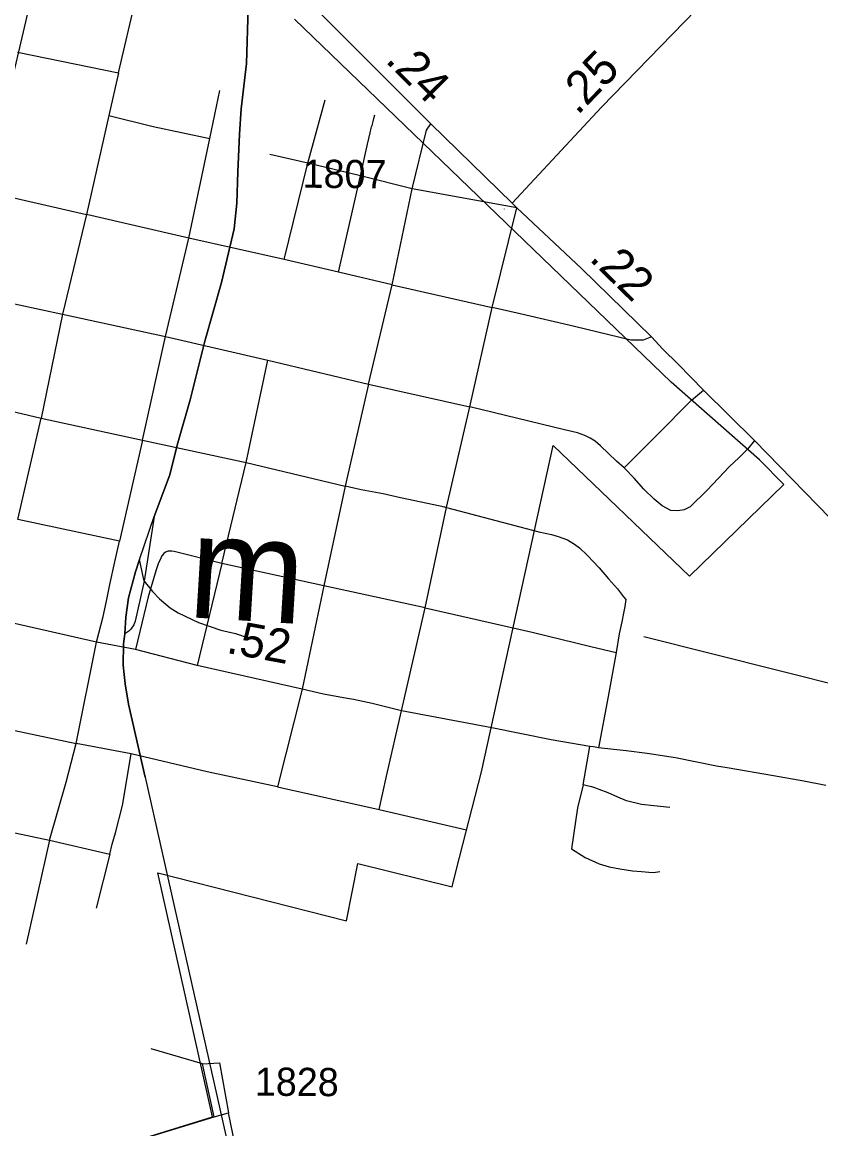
# Model space of a CAD drawing. Extents: x 2290615 to 2522933, y 819489 to 1012715.
# Drawn here: x 2466399 to 2469940, y 866618 to 871525 of the extents above; entities that cross this region are included whole.
import ezdxf

# ---------------------------------------------------------------- set-up
doc = ezdxf.new("R2010")
doc.units = 0
for name, color, linetype in [('Exist Boundary Political City Limit New', 7, 'Continuous'), ('Exist Boundary Political City Limit Old', 7, 'Continuous'), ('Exist Hydrographic Misc Water Feature', 7, 'Continuous'), ('Exist Road Non-System Type 51', 7, 'Continuous'), ('Exist Road Primary NC Attributed', 7, 'Continuous'), ('Exist Road Primary NC Mileage Hundredths English Label', 7, 'Continuous'), ('Exist Road Primary US Divided Attributed', 7, 'Continuous'), ('Exist Road Secondary Mileage Hundredths English Label', 7, 'Continuous'), ('Exist Road Secondary Type 51 Attributed', 7, 'Continuous'), ('Exist Road Secondary Type 51 Number Label', 7, 'Continuous'), ('Exist Survey Geodetic Marker CELL', 7, 'Continuous'), ('Exist Utilities Electrical Transmission Line', 7, 'Continuous'), ('Map Preparation Boundary City Limit Buffer Line', 7, 'Continuous')]:
    doc.layers.add(name, color=color, linetype=linetype)

msp = doc.modelspace()

# ---------------------------------------------------------------- linework, layer by layer
at = {"layer": 'Exist Boundary Political City Limit New'}
for p, q in [((2469275.7, 869928.7), (2467606.7, 871538.5)), ((2469667.9, 869584.5), (2469275.7, 869928.7)), ((2468436, 868201.2), (2468753.5, 869648.5)), ((2468324.2, 867768.9), (2468436, 868201.2)), ((2467242.3, 866671.5), (2467001.1, 867752.6)), ((2466736.9, 866514.3), (2467242.3, 866671.5))]:
    msp.add_line(p, q, dxfattribs=at)
for points in [[(2468753.5, 869648.5), (2469357, 869068.3), (2469775.5, 869474.7), (2469667.9, 869584.5)], [(2467001.1, 867752.6), (2467837.5, 867539.5), (2467887.2, 867793.7), (2468305.4, 867690.6), (2468324.2, 867768.9)]]:
    msp.add_lwpolyline(points, dxfattribs=at)
at = {"layer": 'Exist Boundary Political City Limit Old'}
for p, q in [((2469275.7, 869928.7), (2467606.7, 871538.5)), ((2469667.9, 869584.5), (2469275.7, 869928.7)), ((2468436, 868201.2), (2468753.5, 869648.5)), ((2468324.2, 867768.9), (2468436, 868201.2)), ((2467242.3, 866671.5), (2467001.1, 867752.6)), ((2466736.9, 866514.3), (2467242.3, 866671.5))]:
    msp.add_line(p, q, dxfattribs=at)
for points in [[(2468753.5, 869648.5), (2469357, 869068.3), (2469775.5, 869474.7), (2469667.9, 869584.5)], [(2467001.1, 867752.6), (2467837.5, 867539.5), (2467887.2, 867793.7), (2468305.4, 867690.6), (2468324.2, 867768.9)]]:
    msp.add_lwpolyline(points, dxfattribs=at)
at = {"layer": 'Exist Hydrographic Misc Water Feature'}
msp.add_lwpolyline([(2469155, 868800.6), (2470661.1, 868422.1), (2471043.9, 868447.7), (2471144, 868481.2), (2471191.9, 868565.3), (2471170, 868915.7), (2471145, 868940.9), (2471080, 869355.1), (2471212, 870483.4), (2471429, 870961.8), (2471657, 871332.1), (2471739.8, 871375), (2472662, 871553.8), (2473051, 871704.3), (2473182, 871831.1), (2473231, 871915.2), (2473355, 871966.2)], dxfattribs=at)
at = {"layer": 'Exist Road Non-System Type 51'}
for p, q in [((2466826.3, 871300.4), (2467034.4, 872194)), ((2466377.6, 871392.4), (2466443.7, 871378.9)), ((2466443.7, 871378.9), (2466826.3, 871300.4)), ((2466826.3, 871300.4), (2466783.5, 871110.9)), ((2467231.1, 871009.8), (2467275.5, 871221.7)), ((2467666.1, 870900.4), (2467742.8, 871181.1)), ((2466783.5, 871110.9), (2466684.1, 870671.7)), ((2467138.5, 870568.1), (2467231.1, 871009.8)), ((2467666.1, 870900.4), (2467496.8, 870938.2)), ((2467561.2, 870472.8), (2467666.1, 870900.4)), ((2467898.9, 870843.5), (2467666.1, 870900.4)), ((2467802, 870416.7), (2467898.9, 870843.5)), ((2468127.6, 870785.4), (2467898.9, 870843.5)), ((2468039, 870360.8), (2468127.6, 870785.4)), ((2468592, 870701.8), (2468127.6, 870785.4)), ((2466304.7, 870759.9), (2466684.1, 870671.7)), ((2468483.4, 870260.5), (2468592, 870701.8)), ((2468537.8, 870696.5), (2468538, 870697.9)), ((2466684.1, 870671.7), (2466577.2, 870230.4)), ((2467138.5, 870568.1), (2466684.1, 870671.7)), ((2467035, 870131.8), (2467138.5, 870568.1)), ((2467561.2, 870472.8), (2467138.5, 870568.1)), ((2467802, 870416.7), (2467561.2, 870472.8)), ((2468039, 870360.8), (2467802, 870416.7)), ((2467934, 869919.7), (2468039, 870360.8)), ((2468039, 870360.8), (2468483.4, 870260.5)), ((2466202.2, 870311.7), (2466577.2, 870230.4)), ((2468383.4, 869819.4), (2468483.4, 870260.5)), ((2466577.2, 870230.4), (2466483.7, 869769)), ((2466577.2, 870230.4), (2467035, 870131.8)), ((2466933.1, 869672.1), (2467035, 870131.8)), ((2467035, 870131.8), (2467487.7, 870026.5)), ((2467392.7, 869572), (2467487.7, 870026.5)), ((2467487.7, 870026.5), (2467934, 869919.7)), ((2467934, 869919.7), (2467830.4, 869468.3)), ((2467934, 869919.7), (2468383.4, 869819.4)), ((2466104, 869859.7), (2466483.7, 869769)), ((2469646.3, 869670), (2469419.1, 869892.9)), ((2468279.8, 869373.1), (2468383.4, 869819.4)), ((2466380.1, 869319.4), (2466483.7, 869769)), ((2466483.7, 869769), (2466933.1, 869672.1)), ((2466933.1, 869672.1), (2466831.2, 869224.1)), ((2466933.1, 869672.1), (2467392.7, 869572)), ((2467284.1, 869124), (2467392.7, 869572)), ((2467392.7, 869572), (2467830.4, 869468.3)), ((2467830.4, 869468.3), (2467736.8, 869025.4)), ((2468186.2, 868928.4), (2468279.8, 869373.1)), ((2466831.2, 869224.1), (2466380.1, 869319.4)), ((2467284.1, 869124), (2467175.5, 868672.6)), ((2467736.8, 869025.4), (2467284.1, 869124)), ((2468186.2, 868928.4), (2467736.8, 869025.4)), ((2466180.7, 868422.8), (2466638.5, 868325.9)), ((2466882.1, 868280.8), (2466638.5, 868325.9)), ((2468886.6, 868143.1), (2468916.4, 868313.6)), ((2467530.6, 868134.2), (2467981.3, 868034.1)), ((2467530.6, 868134.2), (2467981.3, 868034.1)), ((2467981.3, 868034.1), (2468368.3, 867944.1)), ((2467981.3, 868034.1), (2468368.3, 867944.1)), ((2466077.2, 867991.5), (2466520.2, 867898.5)), ((2466077.2, 867991.5), (2466520.2, 867898.5)), ((2466520.2, 867898.5), (2466417.1, 867436.6)), ((2466520.2, 867898.5), (2466417.1, 867436.6)), ((2466520.2, 867898.5), (2466787.4, 867835.9)), ((2466520.2, 867898.5), (2466787.4, 867835.9)), ((2466787.4, 867835.9), (2466727.4, 867596.8)), ((2466787.4, 867835.9), (2466727.4, 867596.8)), ((2467198.6, 866906.6), (2466971.6, 866972.8)), ((2467198.6, 866906.6), (2466971.6, 866972.8)), ((2467250.5, 866671.4), (2467198.6, 866906.6)), ((2467250.5, 866671.4), (2467198.6, 866906.6)), ((2467250.5, 866671.4), (2467314.2, 866688.4)), ((2467250.5, 866671.4), (2467314.2, 866688.4))]:
    msp.add_line(p, q, dxfattribs=at)
for points in [[(2466783.5, 871110.9), (2466980, 871063.1), (2467231.1, 871009.8)], [(2467898.9, 870843.5), (2467929.5, 870984.6), (2467941.5, 871035.1), (2467946.6, 871055.3), (2467948.4, 871061.4), (2467950.2, 871067.5), (2467955.5, 871084.6), (2467958.8, 871098), (2467963, 871114.7)], [(2468127.6, 870785.4), (2468191, 871046.2), (2468211.1, 871074.6)], [(2469188.6, 870129.2), (2469151.8, 870114.7), (2469097.3, 870114.7), (2468847.6, 870175.2), (2468607, 870232.1), (2468483.4, 870260.5)], [(2469068.3, 869548.6), (2469213.1, 869693.4), (2469367, 869848.6), (2469419.1, 869892.9)], [(2469068.3, 869548.6), (2469033.2, 869578.7), (2468963.1, 869647.2), (2468939.1, 869667.8), (2468916.8, 869680.1), (2468893.4, 869692.3), (2468861.1, 869704), (2468802.7, 869717.4), (2468383.4, 869819.4)], [(2469646.3, 869670), (2469614.1, 869631.7), (2469599.6, 869617.1), (2469576.2, 869593.7), (2469534.4, 869555.3), (2469435.8, 869449.9), (2469360.7, 869376.4), (2469333.9, 869363), (2469305.5, 869358), (2469275.5, 869359.7), (2469237, 869379.7), (2469200.3, 869409.8), (2469155.2, 869455), (2469111.7, 869503.4), (2469068.3, 869548.6)], [(2470809.4, 867983.3), (2470826.8, 868019.7), (2470840.5, 868047.9), (2470865.8, 868084.3), (2470915, 868139), (2470958.4, 868189.8), (2470975.8, 868219.9), (2470989.8, 868243.2), (2470994.7, 868264.2), (2470995, 868270), (2470992.7, 868275.9), (2470983.7, 868287.8), (2470962.6, 868315), (2470928.8, 868353.6), (2469646.3, 869670)], [(2468264.4, 869377.2), (2468279.8, 869373.1), (2468076, 869416.5), (2467999.1, 869433.2), (2467902.2, 869451.6), (2467830.4, 869468.3)], [(2468279.8, 869373.1), (2468688.9, 869264.5), (2468745.6, 869252.8), (2468776, 869244), (2468816.8, 869229.7), (2468847.6, 869210.9), (2468870.5, 869193.8), (2468903.9, 869161.2), (2468956.4, 869105.3), (2468998.6, 869057), (2469038.4, 869012.6), (2469065.1, 868977.5), (2469075.7, 868965.4), (2469070.8, 868934.2), (2469065.6, 868903.9), (2469058.3, 868865.6), (2469045.2, 868812.9), (2469032.8, 868729.6)], [(2466638.5, 868325.9), (2466728.7, 868776.1), (2466757.6, 868889.8), (2466772.7, 868958.3), (2466787.7, 869031.9), (2466809.4, 869132.2), (2466831.2, 869224.1)], [(2467284.1, 869124), (2467072.2, 869178.3), (2467062.1, 869179.9), (2467045.9, 869179.3), (2467034.1, 869174.8), (2467026.4, 869168.4), (2467018.8, 869158.1), (2467013.2, 869147.9), (2467002.2, 869123.4), (2466993.3, 869097), (2466957.9, 868977.5), (2466901.3, 868743.1)], [(2467736.8, 869025.4), (2467639.9, 868567.3), (2467530.6, 868134.2)], [(2467981.3, 868034.1), (2468014.8, 868182), (2468081, 868472), (2468186.2, 868928.4)], [(2468186.2, 868928.4), (2468660.6, 868820.8), (2468919.7, 868756.9), (2469032.8, 868729.6)], [(2469032.8, 868729.6), (2468996.3, 868534.3), (2468953.4, 868308)], [(2466520.2, 867898.5), (2466593.9, 868155.4), (2466638.5, 868325.9)], [(2466787.4, 867835.9), (2466797.5, 867880.2), (2466812.3, 867931), (2466843.4, 868052.3), (2466882.1, 868280.8)], [(2467530.6, 868134.2), (2467218.6, 868201.4), (2466882.1, 868280.8)], [(2468886.6, 868143.1), (2468860.3, 868040.6), (2468835, 867859.5)], [(2469270.3, 868043.1), (2469199.3, 868049.9), (2469145.2, 868056.7), (2469077.6, 868071.9), (2469040.4, 868088.8), (2468996.4, 868107.4), (2468957.4, 868122.4), (2468941.9, 868128), (2468924.7, 868133.7), (2468909.5, 868137.9), (2468886.6, 868143.1)], [(2468835, 867859.5), (2468895, 867821.5), (2468957.5, 867792.7), (2469001.5, 867779.2), (2469048.8, 867770.7), (2469104.6, 867762.3), (2469145.2, 867758.9), (2469177.3, 867755.5), (2469197.6, 867753.8), (2469226.4, 867758.9)], [(2467198.6, 866906.6), (2467274.6, 866909.7), (2467314.2, 866688.4)], [(2465362.8, 866140.3), (2465599.6, 866203.1), (2465958.7, 866298.8), (2466219.2, 866372.5), (2466719, 866508.8), (2467250.5, 866671.4)]]:
    msp.add_lwpolyline(points, dxfattribs=at)
at = {"layer": 'Exist Road Primary NC Attributed'}
msp.add_lwpolyline([(2469962.4, 868140), (2469865.1, 868159.2), (2469730, 868182.7), (2469524.5, 868218.7), (2469477.7, 868225.9), (2469295.1, 868263.2), (2469170.2, 868282.4), (2469076.3, 868294.5), (2468953.4, 868308), (2468932.3, 868311.2), (2468916.4, 868313.6), (2468744.9, 868342.1), (2468480.7, 868396.1), (2468081, 868472), (2467951.3, 868504.4), (2467868.6, 868521), (2467824.2, 868529.2), (2467735.5, 868545.6), (2467639.9, 868567.3), (2467175.5, 868672.6), (2466901.3, 868743.1), (2466728.7, 868776.1), (2465908.5, 868962.2), (2465821.6, 868985.9)], dxfattribs=at)
at = {"layer": 'Exist Road Primary US Divided Attributed'}
msp.add_lwpolyline([(2466223.9, 870776.5), (2466254, 870828.9), (2466329.1, 871160.1), (2466425.8, 871571.1), (2466479.5, 871826.7), (2466548.8, 872120.6), (2466574.8, 872356)], dxfattribs=at)
at = {"layer": 'Exist Road Secondary Type 51 Attributed'}
for points in [[(2466574.8, 872356), (2466916.4, 872239.3), (2467034.4, 872194), (2467060, 872179.5), (2467075.6, 872170.6), (2467090.8, 872160.6), (2467130.9, 872130.1), (2467180.3, 872083.7), (2467278.3, 871993.4), (2467413.1, 871860.8), (2467527.8, 871757.1), (2467631.4, 871650.2), (2467678.1, 871606.8), (2467898.7, 871386), (2468032.3, 871253.4), (2468211.1, 871074.6), (2468570.9, 870722.5)], [(2468570.9, 870722.5), (2468968.1, 871147.7), (2469492.6, 871689.4)], [(2468570.9, 870722.5), (2468592, 870701.8), (2468879, 870432.3), (2469188.6, 870129.2), (2469238.7, 870075.7), (2469307.8, 870008.8), (2469419.1, 869892.9)], [(2467545.1, 865762.2), (2467500.2, 865941.5), (2467474.2, 866063.1), (2467443.9, 866206.6), (2467401.6, 866351.9), (2467342.4, 866552.8), (2467314.2, 866688.4)]]:
    msp.add_lwpolyline(points, dxfattribs=at)
at = {"layer": 'Exist Utilities Electrical Transmission Line'}
for p, q in [((2466919, 869142), (2466983.6, 869333.8)), ((2466983.6, 869333.8), (2466940.5, 869046.1)), ((2466940.5, 869046.1), (2466919, 869142))]:
    msp.add_line(p, q, dxfattribs=at)
for points in [[(2466983.6, 869333.8), (2467053.3, 869518.4), (2467085.9, 869649.8), (2467143.8, 869850.3), (2467209.2, 870111.1), (2467282.6, 870370.3), (2467338.9, 870608.8), (2467350.2, 870723.3), (2467354.6, 870861.6), (2467361.8, 871028), (2467369.2, 871140.4), (2467393, 871341.5), (2467400.9, 871588), (2467420.6, 871792.9), (2467429.9, 872005.4), (2467446, 872296.3), (2467436.7, 872611.6), (2467403.2, 872804.9), (2467381.4, 872898), (2467359.3, 872947.2), (2467323.8, 873033.8), (2467224.7, 873200.4)], [(2467400.9, 871588), (2467393, 871341.5), (2467369.2, 871140.4), (2467361.8, 871028), (2467354.6, 870861.6), (2467350.2, 870723.3), (2467338.9, 870608.8), (2467282.6, 870370.3), (2467209.2, 870111.1), (2467143.8, 869850.3), (2467085.9, 869649.8), (2467053.3, 869518.4), (2466983.6, 869333.8)], [(2466919, 869142), (2466900.8, 869087.9), (2466870.3, 868972.1), (2466858, 868886.2), (2466853.8, 868812.4), (2466847.6, 868768.3), (2466847.2, 868674.4), (2466855, 868591.7), (2466870.8, 868500.2), (2466944.2, 868177.1), (2467673.1, 864940.5), (2467669, 864938.4), (2468279.6, 862184.3), (2468285.6, 862188.4), (2469155, 858260.4)], [(2466853.8, 868812.4), (2466858, 868886.2), (2466870.3, 868972.1), (2466900.8, 869087.9), (2466919, 869142)], [(2466940.5, 869046.1), (2466909.9, 868914.1), (2466899.7, 868869.7), (2466894.4, 868853.4), (2466881.2, 868832.9), (2466871.5, 868824.5), (2466853.8, 868812.4)], [(2466940.5, 869046.1), (2466976.4, 869000.9), (2467007.7, 868968.2), (2467055.4, 868928.1), (2467090.4, 868905.5), (2467180.1, 868863.1), (2467279.6, 868829.2), (2467344.3, 868813.8), (2467405.1, 868794.3), (2467443.7, 868790.5)], [(2466944.2, 868177.1), (2466870.8, 868500.2), (2466855, 868591.7), (2466847.2, 868674.4), (2466847.6, 868768.3), (2466853.8, 868812.4)]]:
    msp.add_lwpolyline(points, dxfattribs=at)
at = {"layer": 'Map Preparation Boundary City Limit Buffer Line'}
for p, q in [((2469275.7, 869928.7), (2467606.7, 871538.5)), ((2469667.9, 869584.5), (2469275.7, 869928.7)), ((2468436, 868201.2), (2468753.5, 869648.5)), ((2468324.2, 867768.9), (2468436, 868201.2)), ((2467242.3, 866671.5), (2467001.1, 867752.6)), ((2466736.9, 866514.3), (2467242.3, 866671.5))]:
    msp.add_line(p, q, dxfattribs=at)
for points in [[(2468753.5, 869648.5), (2469357, 869068.3), (2469775.5, 869474.7), (2469667.9, 869584.5)], [(2467001.1, 867752.6), (2467837.5, 867539.5), (2467887.2, 867793.7), (2468305.4, 867690.6), (2468324.2, 867768.9)]]:
    msp.add_lwpolyline(points, dxfattribs=at)

# ---------------------------------------------------------------- texts
at = {"layer": 'Exist Road Primary NC Mileage Hundredths English Label'}
msp.add_text('.52', height=150, rotation=349.5375, dxfattribs=at).set_placement((2467300.2, 868729))
at = {"layer": 'Exist Road Secondary Mileage Hundredths English Label'}
for s, rotation, p in [('.24', 314.9833, (2468005, 871351.5)), ('.25', 45.9148, (2468861.3, 871109.4)), ('.22', 315.6082, (2468909.2, 870472.7))]:
    msp.add_text(s, height=150, rotation=rotation, dxfattribs=at).set_placement(p)
at = {"layer": 'Exist Road Secondary Type 51 Number Label'}
for s, p in [('1807', (2467641.9, 870791)), ('1828', (2467430.3, 866765))]:
    msp.add_text(s, height=125, rotation=359.5859, dxfattribs=at).set_placement(p)
at = {"layer": 'Exist Survey Geodetic Marker CELL'}
msp.add_text('m', height=459.3, rotation=356.5046, dxfattribs=at).set_placement((2467128.6, 868887))

doc.saveas('drawing.dxf')
